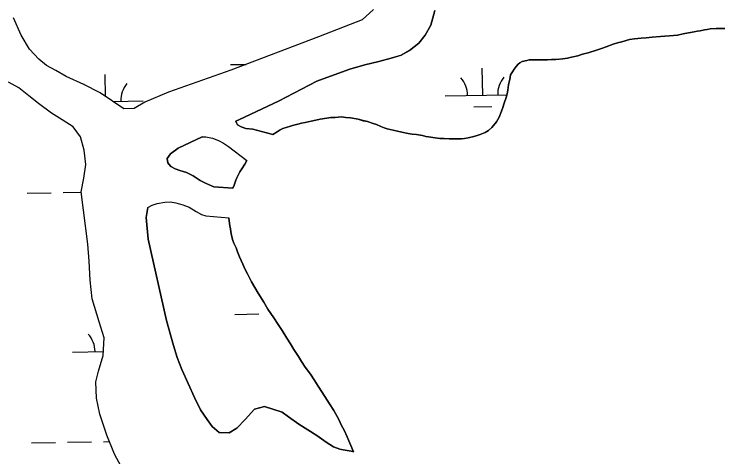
# Model space of a CAD drawing. Extents: x 3887375 to 3925618, y 296674 to 322633.
# Drawn here: x 3919572 to 3920515, y 307511 to 308101 of the extents above; entities that cross this region are included whole.
import ezdxf

# ---------------------------------------------------------------- set-up
doc = ezdxf.new("R2010")
doc.units = 0
doc.layers.add('V-TOPO-SHOR', color=7, linetype='Continuous')
doc.layers.add('V-WETL-SWMP', color=7, linetype='Continuous')

msp = doc.modelspace()

# ---------------------------------------------------------------- linework, layer by layer
at = {"layer": 'V-TOPO-SHOR'}
for points in [[(3920050.44, 308106.71), (3920035.31, 308093.17), (3919977.05, 308070.46), (3919860.54, 308025.9), (3919777.54, 307996.55), (3919745.92, 307983.4), (3919731.82, 307975.01), (3919718.08, 307974.53), (3919686.71, 307995.72), (3919664.76, 308007.1), (3919641.43, 308017.79), (3919627.37, 308025.72), (3919614.85, 308032.44), (3919604.73, 308040.88), (3919592.57, 308053.96), (3919581.45, 308072.52)], [(3920131.89, 308105.64), (3920126.53, 308085.9), (3920119.12, 308072.53), (3920110.85, 308062.07), (3920098.47, 308052.31), (3920087.47, 308046.15), (3920073.89, 308042.06), (3920057.4, 308037.46), (3920038.67, 308033.04), (3920019.09, 308027.41), (3919997.95, 308019.9), (3919975.1, 308011.2), (3919923.87, 307984.69), (3919871.79, 307960.42), (3919867.18, 307958.28)], [(3919581.45, 308072.52), (3919571.14, 308095.54)], [(3920432.33, 308070.75), (3920438.27, 308071.4), (3920444.54, 308071.72), (3920455.1, 308072.68), (3920462.69, 308074.32), (3920469.62, 308075.62), (3920477.22, 308077.26), (3920481.18, 308077.91), (3920485.14, 308078.56), (3920491.08, 308079.86), (3920494.71, 308080.19), (3920498.67, 308080.84), (3920506.59, 308081.48), (3920512.2, 308081.47), (3920518.14, 308081.46)], [(3919916.32, 307940.22), (3919922.27, 307943.83), (3919926.23, 307946.46), (3919929.87, 307948.44), (3919935.48, 307950.08), (3919938.78, 307951.06), (3919942.74, 307952.37), (3919949.67, 307954), (3919954.63, 307955.31), (3919959.25, 307956.29), (3919967.5, 307957.92), (3919973.44, 307959.23), (3919979.38, 307960.54), (3919988.3, 307962.17), (3919993.58, 307962.82), (3919999.52, 307963.14), (3920007.44, 307963.78), (3920013.38, 307962.77), (3920019.97, 307962.43), (3920029.87, 307960.76), (3920036.46, 307958.76), (3920042.4, 307957.43), (3920049.98, 307955.11), (3920054.27, 307953.45), (3920060.21, 307950.79), (3920064.82, 307949.14), (3920068.78, 307947.8), (3920076.69, 307946.14), (3920082.3, 307944.81), (3920088.24, 307943.47), (3920096.48, 307941.81), (3920102.09, 307940.8), (3920107.7, 307940.13), (3920115.61, 307938.8), (3920120.23, 307937.8), (3920123.53, 307937.13), (3920132.43, 307935.79), (3920138.7, 307935.12), (3920144.31, 307935.1), (3920151.24, 307934.76), (3920155.86, 307934.42), (3920160.81, 307934.41), (3920167.73, 307934.39), (3920171.7, 307935.04), (3920176.65, 307935.69), (3920183.91, 307937.66), (3920188.53, 307938.97), (3920192.5, 307940.28), (3920199.1, 307942.91), (3920203.73, 307945.86), (3920208.02, 307949.82), (3920214.31, 307957.39), (3920217.62, 307963.32), (3920220.94, 307971.56), (3920222.6, 307976.51), (3920224.26, 307982.12), (3920227.25, 307989.7), (3920228.58, 307994.31), (3920229.25, 307999.26), (3920230.25, 308006.52), (3920230.92, 308010.48), (3920231.92, 308013.44), (3920232.25, 308016.74), (3920232.92, 308019.71), (3920235.24, 308023.99), (3920237.56, 308027.29), (3920240.21, 308030.91), (3920242.85, 308033.88), (3920245.17, 308035.85), (3920248.47, 308037.5), (3920254.74, 308038.8), (3920257.71, 308039.79), (3920266.95, 308039.77), (3920270.91, 308039.76), (3920275.2, 308039.75), (3920282.13, 308039.73), (3920287.41, 308040.05), (3920293.35, 308040.04), (3920302.26, 308041.01), (3920308.53, 308041.98), (3920313.81, 308043.29), (3920322.4, 308045.25), (3920328.67, 308047.22), (3920336.26, 308049.18), (3920347.16, 308052.46), (3920353.77, 308055.09), (3920360.37, 308057.05), (3920369.29, 308060.66), (3920375.23, 308062.63), (3920381.17, 308063.93), (3920391.07, 308066.88), (3920397.67, 308067.53), (3920406.92, 308068.5), (3920413.52, 308069.14), (3920421.44, 308069.79), (3920432.33, 308070.75)], [(3919714.58, 307498.26), (3919705.79, 307514.58), (3919695.33, 307539.73), (3919686.1, 307567.92), (3919681.43, 307589.4), (3919680.87, 307610.88), (3919684.25, 307625.19), (3919690.54, 307645.88), (3919691.81, 307669.64), (3919685.31, 307690.82), (3919675.78, 307721.3), (3919673.09, 307746.43), (3919671.77, 307771.87), (3919670, 307794.26), (3919664.46, 307839.5), (3919661.31, 307863.87), (3919664.7, 307882.14), (3919667.33, 307900.41), (3919665.09, 307919.6), (3919660.41, 307937.12), (3919650.54, 307950.55), (3919636.09, 307959.71), (3919621.49, 307968.88), (3919604.31, 307981.56), (3919591.39, 307991.79), (3919578.31, 308002.48), (3919564.32, 308009.82)], [(3919867.18, 307958.28), (3919867.79, 307955.68), (3919869.16, 307953.08), (3919874.33, 307950.33), (3919880.28, 307948.48), (3919889.73, 307947.24), (3919916.32, 307940.22)], [(3919822.16, 307937.26), (3919790.15, 307922.31), (3919780, 307914.61), (3919775.72, 307908.36)], [(3919822.16, 307937.26), (3919827.2, 307937.4), (3919835.88, 307935.24), (3919843.96, 307932.33), (3919850.82, 307928.96), (3919857.37, 307924.52), (3919881.93, 307905.65)], [(3919775.72, 307908.36), (3919776.78, 307902.57), (3919780.43, 307897.83), (3919786.37, 307894.77), (3919792.77, 307892.47), (3919801.31, 307889.55), (3919810.45, 307885.11), (3919819.43, 307879.14), (3919826.9, 307875.46), (3919834.82, 307871.78), (3919837.72, 307870.86), (3919863.04, 307868.73)], [(3919863.04, 307868.73), (3919864.7, 307872.69), (3919866.69, 307878.29), (3919868.02, 307881.59), (3919870.67, 307886.86), (3919872.66, 307890.82), (3919874.98, 307894.44), (3919878.95, 307901.03), (3919881.93, 307905.65)], [(3919749.91, 307843.11), (3919755.71, 307846.15), (3919762.58, 307848.27), (3919772.81, 307850.08), (3919780.13, 307850.67), (3919787.14, 307849.43), (3919796.59, 307846.67), (3919805.13, 307843.75), (3919814.27, 307837.93), (3919821.27, 307833.65), (3919827.22, 307831.96), (3919857.68, 307829.48)], [(3919749.91, 307843.11), (3919747.89, 307829.68), (3919750.4, 307801.01), (3919774.72, 307692.78), (3919784.09, 307659.45), (3919789.2, 307643.3), (3919795.35, 307627.32)], [(3920023.63, 307517.64), (3920020.35, 307526.22), (3920017.72, 307532.17), (3920015.43, 307537.78), (3920011.48, 307546.37), (3920007.87, 307552.65), (3920004.25, 307560.57), (3919997.68, 307572.8), (3919991.76, 307581.72), (3919985.51, 307591.3), (3919976.64, 307605.18), (3919971.38, 307613.77), (3919966.44, 307621.04), (3919959.53, 307630.62), (3919954.6, 307637.89), (3919950.65, 307644.5), (3919944.41, 307654.08), (3919939.8, 307661.35), (3919934.87, 307669.28), (3919928.62, 307679.19), (3919923.69, 307687.12), (3919917.77, 307696.04), (3919909.88, 307707.94), (3919904.62, 307716.86), (3919896.72, 307729.09), (3919892.45, 307736.68), (3919888.18, 307743.95), (3919882.59, 307754.85), (3919878.98, 307761.46), (3919876.35, 307767.73), (3919872.08, 307777.31), (3919869.46, 307783.92), (3919867.49, 307789.53), (3919864.53, 307795.48), (3919863.22, 307799.11), (3919861.91, 307804.06), (3919860.6, 307810.66), (3919859.95, 307814.62), (3919858.97, 307818.59), (3919858.33, 307825.19), (3919857.68, 307829.48)], [(3919795.35, 307627.32), (3919812.2, 307590.07), (3919820.1, 307573.88), (3919828.76, 307560.75), (3919835.76, 307551.28), (3919844.89, 307543.48), (3919858.16, 307542.84), (3919868.54, 307549.22), (3919879.7, 307560.64), (3919892.09, 307574.34), (3919905.37, 307578.27), (3919928.84, 307570.44), (3919937.37, 307564.17), (3919950.92, 307554.69), (3919975.14, 307539.69), (3919987.17, 307530.66), (3919997.07, 307524.39), (3920005.45, 307521.16), (3920009.87, 307520.24), (3920020.78, 307518.78), (3920023.63, 307517.64)]]:
    msp.add_lwpolyline(points, dxfattribs=at)
at = {"layer": 'V-WETL-SWMP'}
for p, q in [((3920126.53, 308085.9), (3920131.89, 308105.64)), ((3920119.12, 308072.53), (3920126.53, 308085.9)), ((3920491.08, 308079.86), (3920485.14, 308078.56)), ((3920494.71, 308080.19), (3920491.08, 308079.86)), ((3920498.67, 308080.84), (3920494.71, 308080.19)), ((3920506.59, 308081.48), (3920498.67, 308080.84)), ((3920512.2, 308081.47), (3920506.59, 308081.48)), ((3920518.14, 308081.46), (3920512.2, 308081.47)), ((3920110.85, 308062.07), (3920119.12, 308072.53)), ((3920432.33, 308070.75), (3920421.44, 308069.79)), ((3920438.27, 308071.4), (3920432.33, 308070.75)), ((3920444.54, 308071.72), (3920438.27, 308071.4)), ((3920455.1, 308072.68), (3920444.54, 308071.72)), ((3920462.69, 308074.32), (3920455.1, 308072.68)), ((3920469.62, 308075.62), (3920462.69, 308074.32)), ((3920477.22, 308077.26), (3920469.62, 308075.62)), ((3920481.18, 308077.91), (3920477.22, 308077.26)), ((3920485.14, 308078.56), (3920481.18, 308077.91)), ((3920098.47, 308052.31), (3920110.85, 308062.07)), ((3920375.23, 308062.63), (3920369.28, 308060.66)), ((3920381.17, 308063.93), (3920375.23, 308062.63)), ((3920391.07, 308066.88), (3920381.17, 308063.93)), ((3920397.68, 308067.53), (3920391.07, 308066.88)), ((3920406.92, 308068.5), (3920397.68, 308067.53)), ((3920413.52, 308069.14), (3920406.92, 308068.5)), ((3920421.44, 308069.79), (3920413.52, 308069.14)), ((3920087.46, 308046.15), (3920098.47, 308052.31)), ((3920347.16, 308052.46), (3920336.26, 308049.18)), ((3920353.76, 308055.09), (3920347.16, 308052.46)), ((3920360.37, 308057.05), (3920353.76, 308055.09)), ((3920369.28, 308060.66), (3920360.37, 308057.05)), ((3920057.4, 308037.46), (3920073.89, 308042.06)), ((3920073.89, 308042.06), (3920087.46, 308046.15)), ((3920308.53, 308041.98), (3920302.26, 308041.01)), ((3920313.81, 308043.29), (3920308.53, 308041.98)), ((3920322.4, 308045.25), (3920313.81, 308043.29)), ((3920328.67, 308047.22), (3920322.4, 308045.25)), ((3920336.26, 308049.18), (3920328.67, 308047.22)), ((3919860.17, 308033.41), (3919881.1, 308033.77)), ((3920019.09, 308027.41), (3920038.67, 308033.04)), ((3920038.67, 308033.04), (3920057.4, 308037.46)), ((3920242.85, 308033.88), (3920240.21, 308030.91)), ((3920245.17, 308035.85), (3920242.85, 308033.88)), ((3920248.47, 308037.49), (3920245.17, 308035.85)), ((3920254.74, 308038.8), (3920248.47, 308037.49)), ((3920257.71, 308039.79), (3920254.74, 308038.8)), ((3920266.95, 308039.77), (3920257.71, 308039.79)), ((3920270.91, 308039.76), (3920266.95, 308039.77)), ((3920275.2, 308039.75), (3920270.91, 308039.76)), ((3920282.13, 308039.73), (3920275.2, 308039.75)), ((3920287.41, 308040.05), (3920282.13, 308039.73)), ((3920293.35, 308040.04), (3920287.41, 308040.05)), ((3920302.26, 308041.01), (3920293.35, 308040.04)), ((3919997.95, 308019.9), (3920019.09, 308027.41)), ((3920195.76, 307992.73), (3920195.14, 308028.73)), ((3920235.24, 308024), (3920232.92, 308019.71)), ((3920237.56, 308027.29), (3920235.24, 308024)), ((3920240.21, 308030.91), (3920237.56, 308027.29)), ((3919693.81, 307990.92), (3919693.31, 308020.11)), ((3919975.1, 308011.2), (3919997.95, 308019.9)), ((3920232.26, 308016.74), (3920231.92, 308013.44)), ((3920232.92, 308019.71), (3920232.26, 308016.74)), ((3919923.87, 307984.7), (3919975.1, 308011.2)), ((3920230.25, 308006.52), (3920229.25, 307999.26)), ((3920230.92, 308010.48), (3920230.25, 308006.52)), ((3920231.92, 308013.44), (3920230.92, 308010.48)), ((3920229.25, 307999.26), (3920228.58, 307994.31)), ((3920145.77, 307991.87), (3920228.28, 307993.29)), ((3920227.25, 307989.7), (3920224.26, 307982.12)), ((3920228.58, 307994.31), (3920227.25, 307989.7)), ((3919703.64, 307984.28), (3919743.92, 307984.97)), ((3919871.79, 307960.43), (3919923.87, 307984.7)), ((3920184.03, 307977.1), (3920208.02, 307977.51)), ((3920222.6, 307976.51), (3920220.94, 307971.56)), ((3920224.26, 307982.12), (3920222.6, 307976.51)), ((3920220.94, 307971.56), (3920217.62, 307963.32)), ((3919867.18, 307958.27), (3919871.79, 307960.43)), ((3919867.79, 307955.68), (3919867.18, 307958.27)), ((3919967.5, 307957.92), (3919959.25, 307956.29)), ((3919973.44, 307959.23), (3919967.5, 307957.92)), ((3919979.39, 307960.54), (3919973.44, 307959.23)), ((3919988.3, 307962.17), (3919979.39, 307960.54)), ((3919993.58, 307962.82), (3919988.3, 307962.17)), ((3919999.52, 307963.13), (3919993.58, 307962.82)), ((3920007.44, 307963.78), (3919999.52, 307963.13)), ((3920013.38, 307962.77), (3920007.44, 307963.78)), ((3920019.97, 307962.43), (3920013.38, 307962.77)), ((3920029.87, 307960.76), (3920019.97, 307962.43)), ((3920036.46, 307958.77), (3920029.87, 307960.76)), ((3920042.4, 307957.43), (3920036.46, 307958.77)), ((3920049.98, 307955.11), (3920042.4, 307957.43)), ((3920214.31, 307957.39), (3920208.02, 307949.81)), ((3920217.62, 307963.32), (3920214.31, 307957.39)), ((3919869.16, 307953.08), (3919867.79, 307955.68)), ((3919874.33, 307950.33), (3919869.16, 307953.08)), ((3919880.28, 307948.48), (3919874.33, 307950.33)), ((3919889.73, 307947.24), (3919880.28, 307948.48)), ((3919929.87, 307948.44), (3919926.23, 307946.47)), ((3919935.48, 307950.07), (3919929.87, 307948.44)), ((3919938.78, 307951.06), (3919935.48, 307950.07)), ((3919942.74, 307952.37), (3919938.78, 307951.06)), ((3919949.68, 307954), (3919942.74, 307952.37)), ((3919954.63, 307955.31), (3919949.68, 307954)), ((3919959.25, 307956.29), (3919954.63, 307955.31)), ((3920054.27, 307953.45), (3920049.98, 307955.11)), ((3920060.2, 307950.79), (3920054.27, 307953.45)), ((3920064.82, 307949.13), (3920060.2, 307950.79)), ((3920068.78, 307947.81), (3920064.82, 307949.13)), ((3920076.69, 307946.14), (3920068.78, 307947.81)), ((3920208.02, 307949.81), (3920203.73, 307945.86)), ((3919916.32, 307940.22), (3919889.73, 307947.24)), ((3919922.27, 307943.83), (3919916.32, 307940.22)), ((3919926.23, 307946.47), (3919922.27, 307943.83)), ((3920082.3, 307944.81), (3920076.69, 307946.14)), ((3920088.23, 307943.47), (3920082.3, 307944.81)), ((3920096.48, 307941.81), (3920088.23, 307943.47)), ((3920102.09, 307940.8), (3920096.48, 307941.81)), ((3920107.7, 307940.13), (3920102.09, 307940.8)), ((3920115.61, 307938.8), (3920107.7, 307940.13)), ((3920120.23, 307937.8), (3920115.61, 307938.8)), ((3920188.53, 307938.97), (3920183.91, 307937.66)), ((3920192.5, 307940.28), (3920188.53, 307938.97)), ((3920199.1, 307942.9), (3920192.5, 307940.28)), ((3920203.73, 307945.86), (3920199.1, 307942.9)), ((3920123.53, 307937.13), (3920120.23, 307937.8)), ((3920132.43, 307935.79), (3920123.53, 307937.13)), ((3920138.7, 307935.12), (3920132.43, 307935.79)), ((3920144.31, 307935.1), (3920138.7, 307935.12)), ((3920151.24, 307934.76), (3920144.31, 307935.1)), ((3920155.86, 307934.42), (3920151.24, 307934.76)), ((3920160.81, 307934.41), (3920155.86, 307934.42)), ((3920167.73, 307934.39), (3920160.81, 307934.41)), ((3920171.7, 307935.04), (3920167.73, 307934.39)), ((3920176.65, 307935.69), (3920171.7, 307935.04)), ((3920183.91, 307937.66), (3920176.65, 307935.69)), ((3919589.16, 307862.23), (3919621.15, 307862.78)), ((3919637.15, 307863.05), (3919661.37, 307863.47)), ((3919865.88, 307700.78), (3919897.87, 307701.33)), ((3919913.87, 307701.6), (3919914.08, 307701.61)), ((3919649.64, 307650.63), (3919690.83, 307651.34)), ((3919594.87, 307529.6), (3919626.86, 307530.15)), ((3919642.86, 307530.43), (3919674.86, 307530.98)), ((3919690.85, 307531.25), (3919698.8, 307531.39))]:
    msp.add_line(p, q, dxfattribs=at)
for points in [[(3920050.44, 308106.71), (3920035.31, 308093.17), (3919977.05, 308070.46), (3919860.54, 308025.9), (3919777.54, 307996.55), (3919745.92, 307983.4), (3919731.82, 307975.01), (3919718.08, 307974.53), (3919686.71, 307995.72), (3919664.76, 308007.1), (3919641.43, 308017.79), (3919627.37, 308025.72), (3919614.85, 308032.44), (3919604.73, 308040.88), (3919592.57, 308053.96), (3919581.45, 308072.52), (3919571.15, 308095.54)], [(3919714.58, 307498.26), (3919705.79, 307514.58), (3919695.33, 307539.73), (3919686.1, 307567.92), (3919681.43, 307589.4), (3919680.87, 307610.88), (3919684.25, 307625.19), (3919690.54, 307645.88), (3919691.81, 307669.64), (3919685.31, 307690.82), (3919675.78, 307721.3), (3919673.09, 307746.43), (3919671.77, 307771.87), (3919670, 307794.26), (3919664.46, 307839.5), (3919661.31, 307863.87), (3919664.7, 307882.14), (3919667.33, 307900.41), (3919665.09, 307919.6), (3919660.41, 307937.12), (3919650.54, 307950.55), (3919636.09, 307959.71), (3919621.49, 307968.88), (3919604.31, 307981.56), (3919591.39, 307991.79), (3919578.31, 308002.48), (3919564.32, 308009.82)]]:
    msp.add_lwpolyline(points, dxfattribs=at)
for points in [[(3919822.16, 307937.26), (3919827.2, 307937.4), (3919835.88, 307935.24), (3919843.96, 307932.33), (3919850.82, 307928.96), (3919857.37, 307924.52), (3919881.93, 307905.65), (3919878.95, 307901.03), (3919874.98, 307894.44), (3919872.66, 307890.82), (3919870.67, 307886.86), (3919868.02, 307881.59), (3919866.69, 307878.29), (3919864.7, 307872.69), (3919863.04, 307868.73), (3919837.72, 307870.86), (3919834.82, 307871.78), (3919826.9, 307875.46), (3919819.43, 307879.14), (3919810.45, 307885.11), (3919801.3, 307889.55), (3919792.77, 307892.47), (3919786.37, 307894.77), (3919780.43, 307897.83), (3919776.78, 307902.57), (3919775.72, 307908.36), (3919780, 307914.61), (3919790.15, 307922.31)], [(3919795.35, 307627.32), (3919789.2, 307643.3), (3919784.09, 307659.45), (3919774.72, 307692.78), (3919750.4, 307801.01), (3919747.88, 307829.69), (3919749.91, 307843.11), (3919755.71, 307846.15), (3919762.58, 307848.27), (3919772.81, 307850.07), (3919780.13, 307850.67), (3919787.14, 307849.43), (3919796.59, 307846.67), (3919805.13, 307843.75), (3919814.27, 307837.93), (3919821.27, 307833.65), (3919827.22, 307831.96), (3919857.68, 307829.48), (3919858.33, 307825.19), (3919858.97, 307818.59), (3919859.95, 307814.62), (3919860.6, 307810.66), (3919861.91, 307804.06), (3919863.22, 307799.11), (3919864.53, 307795.48), (3919867.49, 307789.53), (3919869.46, 307783.92), (3919872.08, 307777.31), (3919876.35, 307767.73), (3919878.98, 307761.46), (3919882.59, 307754.85), (3919888.18, 307743.95), (3919892.45, 307736.68), (3919896.72, 307729.09), (3919904.62, 307716.86), (3919909.88, 307707.94), (3919917.77, 307696.04), (3919923.69, 307687.12), (3919928.62, 307679.19), (3919934.87, 307669.28), (3919939.8, 307661.35), (3919944.41, 307654.08), (3919950.65, 307644.5), (3919954.6, 307637.89), (3919959.53, 307630.62), (3919966.44, 307621.04), (3919971.38, 307613.77), (3919976.64, 307605.18), (3919985.52, 307591.3), (3919991.76, 307581.72), (3919997.68, 307572.8), (3920004.26, 307560.57), (3920007.87, 307552.65), (3920011.48, 307546.37), (3920015.43, 307537.78), (3920017.72, 307532.17), (3920020.35, 307526.22), (3920023.63, 307517.64), (3920020.78, 307518.78), (3920009.87, 307520.24), (3920005.45, 307521.16), (3919997.07, 307524.39), (3919987.17, 307530.66), (3919975.14, 307539.69), (3919950.92, 307554.69), (3919937.37, 307564.17), (3919928.84, 307570.44), (3919905.37, 307578.27), (3919892.09, 307574.34), (3919879.7, 307560.64), (3919868.54, 307549.22), (3919858.16, 307542.84), (3919844.89, 307543.48), (3919835.76, 307551.28), (3919828.76, 307560.75), (3919820.1, 307573.88), (3919812.2, 307590.07)]]:
    msp.add_lwpolyline(points, close=True, dxfattribs=at)
for centre, start, end in [((3920140.52, 307992.26), 0.21154, 41.7552), ((3920250.99, 307994.15), 140.21154, 181.75519), ((3919638.68, 307983.64), 41.22011, 41.7552), ((3919749.15, 307985.54), 140.21154, 181.75519), ((3919644.39, 307651.02), 0.21154, 41.7552)]:
    msp.add_arc(centre, 35.25, start, end, dxfattribs=at)

doc.saveas('drawing.dxf')
